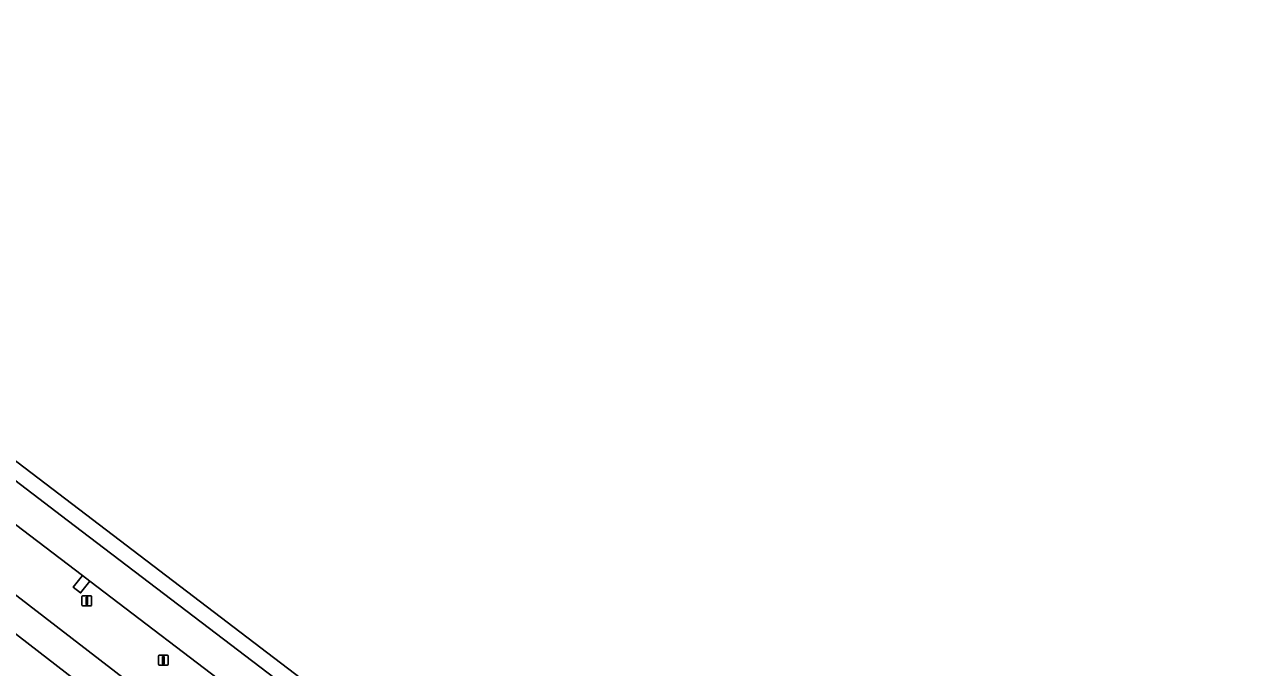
# Model space of a CAD drawing. Extents: x 157445 to 158888, y 383061 to 384688.
# Drawn here: x 158744.1 to 158868.2, y 383917.6 to 383982.9 of the extents above; entities that cross this region are included whole.
import ezdxf

# ---------------------------------------------------------------- set-up
doc = ezdxf.new("R2010")
doc.units = 0
for name, color, linetype in [('IMGEO_Berm_groen', 7, 'Continuous'), ('IMGEO_Lichtmast', 7, 'Continuous'), ('IMGEO_Rijbaan_lokaal_open', 7, 'Continuous'), ('IMGEO_Rijbaan_regionaal_gesloten', 7, 'Continuous')]:
    doc.layers.add(name, color=color, linetype=linetype)

msp = doc.modelspace()

# ---------------------------------------------------------------- linework, layer by layer
at = {"layer": 'IMGEO_Berm_groen'}
for points in [[(158646.74, 384005), (158645.7, 384003.65), (158687.18, 383968.16), (158703.44, 383955.63), (158757.79, 383913.74), (158827.2, 383860.79), (158851.18, 383841.96)], [(158750.71, 383926.41), (158749.77, 383925.21), (158749.02, 383925.8), (158749.96, 383926.98), (158736.35, 383937.33), (158735.41, 383936.14), (158734.67, 383936.73), (158735.6, 383937.91), (158720.4, 383949.49), (158719.48, 383948.31), (158718.73, 383948.9), (158719.67, 383950.08), (158706.68, 383959.96), (158704.48, 383961.64), (158703.54, 383960.45), (158702.79, 383961.04), (158703.73, 383962.22), (158688.49, 383973.78), (158687.59, 383972.6), (158686.84, 383973.19), (158687.78, 383974.36), (158672.56, 383985.93)], [(158757.79, 383913.74), (158703.44, 383955.63), (158687.18, 383968.16), (158687.37, 383967.73), (158702.58, 383954.49), (158706.7, 383950.91)], [(158762.81, 383904.62), (158751.78, 383914.38), (158738.19, 383924.92), (158718.05, 383941.66)], [(158718.05, 383941.66), (158738.19, 383924.92), (158751.78, 383914.38), (158762.81, 383904.62), (158779.51, 383891.61), (158797.79, 383874.66), (158800.89, 383871.98), (158806.99, 383867.33), (158816.65, 383860.46), (158822.05, 383856.4), (158845.27, 383836.87), (158845.55, 383836.91), (158845.73, 383835.86), (158853.3, 383837.25), (158859.38, 383838.09), (158860.86, 383838.76), (158860.23, 383839.24), (158859.83, 383839.55), (158857.19, 383841.56)], [(158765.9, 383914.83), (158750.71, 383926.41)]]:
    msp.add_lwpolyline(points, dxfattribs=at)
at = {"layer": 'IMGEO_Lichtmast'}
for p, q in [((158749.91, 383924), (158749.91, 383924.8)), ((158749.91, 383924.8), (158749.91, 383924)), ((158750.01, 383924.9), (158750.8, 383924.9)), ((158750.8, 383924.9), (158750.01, 383924.9)), ((158750.9, 383924.8), (158750.9, 383924)), ((158750.9, 383924), (158750.9, 383924.8)), ((158750.8, 383923.9), (158750.01, 383923.9)), ((158750.01, 383923.9), (158750.8, 383923.9)), ((158757.67, 383917.98), (158757.67, 383918.78)), ((158757.67, 383918.78), (158757.67, 383917.98)), ((158757.77, 383918.88), (158758.56, 383918.88)), ((158758.56, 383918.88), (158757.77, 383918.88)), ((158758.66, 383918.78), (158758.66, 383917.98)), ((158758.66, 383917.98), (158758.66, 383918.78)), ((158758.56, 383917.88), (158757.77, 383917.88)), ((158757.77, 383917.88), (158758.56, 383917.88))]:
    msp.add_line(p, q, dxfattribs=at)
for points in [[(158750.33, 383924.78), (158750.48, 383924.78), (158750.48, 383924.03), (158750.33, 383924.03), (158750.33, 383924.78)], [(158758.09, 383918.75), (158758.24, 383918.75), (158758.24, 383918), (158758.09, 383918), (158758.09, 383918.75)]]:
    msp.add_lwpolyline(points, dxfattribs=at)
for centre, start, end in [((158750.01, 383924.8), 90, 180), ((158750.01, 383924.8), 90, 180), ((158750.8, 383924.8), 0, 90), ((158750.8, 383924.8), 360, 90), ((158750.01, 383924), 180, 270), ((158750.01, 383924), 180, 270), ((158750.8, 383924), 270, 0), ((158750.8, 383924), 270, 0), ((158757.77, 383918.78), 90, 180), ((158757.77, 383918.78), 90, 180), ((158758.56, 383918.78), 0, 90), ((158758.56, 383918.78), 360, 90), ((158757.77, 383917.98), 180, 270), ((158757.77, 383917.98), 180, 270), ((158758.56, 383917.98), 270, 0), ((158758.56, 383917.98), 270, 0)]:
    msp.add_arc(centre, 0.1, start, end, dxfattribs=at)
at = {"layer": 'IMGEO_Rijbaan_lokaal_open'}
msp.add_lwpolyline([(158750.71, 383926.41), (158749.96, 383926.98), (158749.02, 383925.8), (158749.77, 383925.21)], close=True, dxfattribs=at)
at = {"layer": 'IMGEO_Rijbaan_regionaal_gesloten'}
msp.add_lwpolyline([(158868.18, 383843.25), (158785.82, 383906.07), (158729.78, 383948.81), (158647.36, 384011.69), (158597.85, 384049.13), (158596.64, 384048.24), (158664.84, 383996.26), (158694.76, 383973.6), (158726.72, 383949.16), (158748.4, 383932.58), (158815.5, 383881.48), (158866.5, 383842.46)], close=True, dxfattribs=at)
msp.add_lwpolyline([(158736.35, 383937.33), (158749.96, 383926.98), (158750.71, 383926.41), (158765.9, 383914.83), (158766.65, 383914.24), (158781.85, 383902.65), (158782.59, 383902.08), (158797.77, 383890.5), (158798.51, 383889.95), (158813.72, 383878.36), (158814.48, 383877.77), (158830.42, 383865.55), (158831.18, 383864.99), (158846.37, 383853.41), (158847.12, 383852.83), (158862.74, 383840.94), (158862.94, 383840.79), (158865.91, 383842.19), (158866.5, 383842.46), (158815.5, 383881.48), (158748.4, 383932.58), (158726.72, 383949.16)], dxfattribs=at)

doc.saveas('drawing.dxf')
